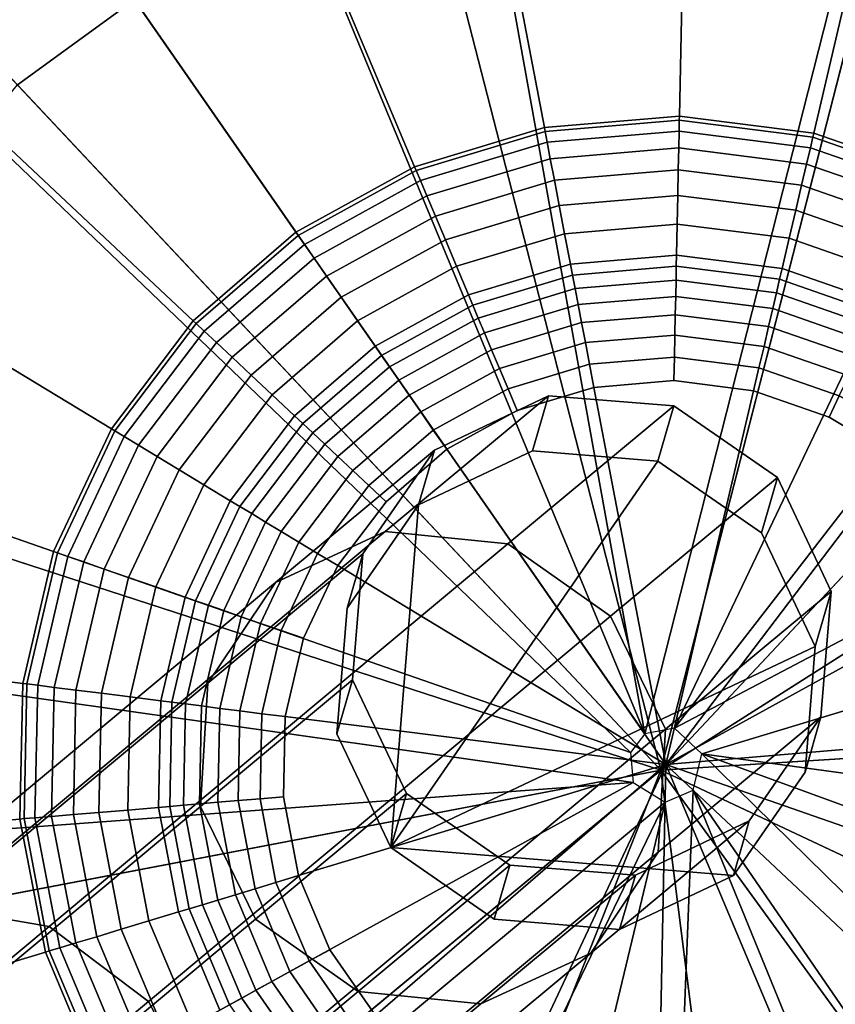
# Model space of a CAD drawing. Extents: x -43.1 to 43.1, y -41.3 to 41.3.
# Tile 628 of 656: x 26.068 to 26.589, y 20.355 to 20.984. Entities that reach past the tile are written whole.
import ezdxf

# ---------------------------------------------------------------- set-up
doc = ezdxf.new("R2010")
doc.units = 0
for name, color, linetype in [('CABLE.1', 18, 'CONTINUOUS'), ('LAMP', 7, 'CONTINUOUS'), ('LAMP_SUPPORT', 18, 'CONTINUOUS'), ('METAL_BASE', 254, 'CONTINUOUS')]:
    doc.layers.add(name, color=color, linetype=linetype)

msp = doc.modelspace()

# ---------------------------------------------------------------- linework, layer by layer
at = {"layer": 'CABLE.1'}
for points in [[(26.2313, 20.6246, 15.4472), (26.3015, 20.6571, 15.4221), (26.4057, 20.7438, 16.2116), (26.333, 20.7092, 16.2174)], [(26.3015, 20.6571, 15.4221), (26.3798, 20.6493, 15.4037), (26.4859, 20.7374, 16.207), (26.4057, 20.7438, 16.2116)], [(26.333, 20.7092, 16.2174), (26.4057, 20.7438, 16.2116), (26.3955, 20.7086, 17.393), (26.3228, 20.6742, 17.3913)], [(26.4057, 20.7438, 16.2116), (26.4859, 20.7374, 16.207), (26.4756, 20.7021, 17.3935), (26.3955, 20.7086, 17.393)], [(26.3798, 20.6493, 15.4037), (26.4453, 20.6031, 15.3967), (26.552, 20.6917, 16.2047), (26.4859, 20.7374, 16.207)], [(26.4859, 20.7374, 16.207), (26.552, 20.6917, 16.2047), (26.5417, 20.6563, 17.3927), (26.4756, 20.7021, 17.3935)], [(26.1881, 20.5604, 15.472), (26.2313, 20.6246, 15.4472), (26.333, 20.7092, 16.2174), (26.2872, 20.6429, 16.2229)], [(26.2872, 20.6429, 16.2229), (26.333, 20.7092, 16.2174), (26.3228, 20.6742, 17.3913), (26.2771, 20.6082, 17.389)], [(26.305, 20.4554, 17.3847), (26.3228, 20.6742, 17.3913), (26.3955, 20.7086, 17.393), (26.4756, 20.7021, 17.3935)], [(26.305, 20.4554, 17.3847), (26.4756, 20.7021, 17.3935), (26.5417, 20.6563, 17.3927), (26.5761, 20.5837, 17.3908)], [(26.4453, 20.6031, 15.3967), (26.4805, 20.531, 15.4031), (26.5864, 20.619, 16.2055), (26.552, 20.6917, 16.2047)], [(26.552, 20.6917, 16.2047), (26.5864, 20.619, 16.2055), (26.5761, 20.5837, 17.3908), (26.5417, 20.6563, 17.3927)], [(26.305, 20.4554, 17.3847), (26.2706, 20.5281, 17.3865), (26.2771, 20.6082, 17.389), (26.3228, 20.6742, 17.3913)], [(25.9515, 20.3914, 14.741), (26.0141, 20.4176, 14.6967), (26.3015, 20.6571, 15.4221), (26.2313, 20.6246, 15.4472)], [(26.0141, 20.4176, 14.6967), (26.0868, 20.4051, 14.6641), (26.3798, 20.6493, 15.4037), (26.3015, 20.6571, 15.4221)], [(26.0868, 20.4051, 14.6641), (26.1502, 20.3572, 14.6518), (26.4453, 20.6031, 15.3967), (26.3798, 20.6493, 15.4037)], [(26.1835, 20.4817, 15.4901), (26.1881, 20.5604, 15.472), (26.2872, 20.6429, 16.2229), (26.2806, 20.5626, 16.2264)], [(26.2806, 20.5626, 16.2264), (26.2872, 20.6429, 16.2229), (26.2771, 20.6082, 17.389), (26.2706, 20.5281, 17.3865)], [(25.9159, 20.3335, 14.785), (25.9515, 20.3914, 14.741), (26.2313, 20.6246, 15.4472), (26.1881, 20.5604, 15.472)], [(26.4805, 20.531, 15.4031), (26.4759, 20.4524, 15.4212), (26.5798, 20.5388, 16.2091), (26.5864, 20.619, 16.2055)], [(26.5864, 20.619, 16.2055), (26.5798, 20.5388, 16.2091), (26.5696, 20.5036, 17.3884), (26.5761, 20.5837, 17.3908)], [(26.1502, 20.3572, 14.6518), (26.1874, 20.2867, 14.6631), (26.4805, 20.531, 15.4031), (26.4453, 20.6031, 15.3967)], [(26.305, 20.4554, 17.3847), (26.5761, 20.5837, 17.3908), (26.5696, 20.5036, 17.3884), (26.5239, 20.4375, 17.386)], [(26.2186, 20.4096, 15.4965), (26.1835, 20.4817, 15.4901), (26.2806, 20.5626, 16.2264), (26.315, 20.4899, 16.2272)], [(26.315, 20.4899, 16.2272), (26.2806, 20.5626, 16.2264), (26.2706, 20.5281, 17.3865), (26.305, 20.4554, 17.3847)], [(25.9168, 20.2594, 14.8169), (25.9159, 20.3335, 14.785), (26.1881, 20.5604, 15.472), (26.1835, 20.4817, 15.4901)], [(26.4759, 20.4524, 15.4212), (26.4327, 20.3881, 15.446), (26.534, 20.4724, 16.2145), (26.5798, 20.5388, 16.2091)], [(26.5798, 20.5388, 16.2091), (26.534, 20.4724, 16.2145), (26.5239, 20.4375, 17.386), (26.5696, 20.5036, 17.3884)], [(26.1874, 20.2867, 14.6631), (26.1882, 20.2126, 14.6951), (26.4759, 20.4524, 15.4212), (26.4805, 20.531, 15.4031)], [(26.2842, 20.3635, 15.4895), (26.2186, 20.4096, 15.4965), (26.315, 20.4899, 16.2272), (26.3811, 20.4442, 16.225)], [(26.3811, 20.4442, 16.225), (26.315, 20.4899, 16.2272), (26.305, 20.4554, 17.3847), (26.3711, 20.4097, 17.3839)], [(25.9539, 20.189, 14.8283), (25.9168, 20.2594, 14.8169), (26.1835, 20.4817, 15.4901), (26.2186, 20.4096, 15.4965)], [(26.4327, 20.3881, 15.446), (26.3625, 20.3556, 15.471), (26.4613, 20.4378, 16.2203), (26.534, 20.4724, 16.2145)], [(26.534, 20.4724, 16.2145), (26.4613, 20.4378, 16.2203), (26.4512, 20.4031, 17.3844), (26.5239, 20.4375, 17.386)], [(26.305, 20.4554, 17.3847), (26.5239, 20.4375, 17.386), (26.4512, 20.4031, 17.3844), (26.3711, 20.4097, 17.3839)], [(26.1882, 20.2126, 14.6951), (26.1526, 20.1547, 14.7391), (26.4327, 20.3881, 15.446), (26.4759, 20.4524, 15.4212)], [(26.3625, 20.3556, 15.471), (26.2842, 20.3635, 15.4895), (26.3811, 20.4442, 16.225), (26.4613, 20.4378, 16.2203)], [(26.4613, 20.4378, 16.2203), (26.3811, 20.4442, 16.225), (26.3711, 20.4097, 17.3839), (26.4512, 20.4031, 17.3844)], [(25.5838, 20.0584, 14.0604), (25.65, 20.0404, 14.0181), (26.0868, 20.4051, 14.6641), (26.0141, 20.4176, 14.6967)], [(25.65, 20.0404, 14.0181), (25.711, 19.9905, 14.0022), (26.1502, 20.3572, 14.6518), (26.0868, 20.4051, 14.6641)], [(26.0174, 20.1411, 14.816), (25.9539, 20.189, 14.8283), (26.2186, 20.4096, 15.4965), (26.2842, 20.3635, 15.4895)], [(26.1526, 20.1547, 14.7391), (26.0901, 20.1285, 14.7833), (26.3625, 20.3556, 15.471), (26.4327, 20.3881, 15.446)], [(26.0901, 20.1285, 14.7833), (26.0174, 20.1411, 14.816), (26.2842, 20.3635, 15.4895), (26.3625, 20.3556, 15.471)], [(25.711, 19.9905, 14.0022), (25.7504, 19.9219, 14.0169), (26.1874, 20.2867, 14.6631), (26.1502, 20.3572, 14.6518)]]:
    msp.add_3dface(points, dxfattribs=at)
at = {"layer": 'LAMP'}
for points in [[(26.4773, 21.2623, 22.1433), (26.2889, 21.2385, 22.1433), (26.4775, 20.5049, 22.1433), (26.6657, 21.2386, 22.1433)], [(26.1124, 21.1685, 22.1434), (25.9589, 21.0569, 22.1434), (26.4775, 20.5049, 22.1433), (26.2889, 21.2385, 22.1433)], [(26.8422, 21.1687, 22.1433), (26.6657, 21.2386, 22.1433), (26.4775, 20.5049, 22.1433), (26.9958, 21.0572, 22.1433)], [(25.9946, 21.0189, 25.2522), (26.1376, 21.1229, 25.2522), (26.1882, 21.0308, 25.2735), (26.0665, 20.9423, 25.2735)], [(26.4773, 21.1051, 25.2735), (26.6266, 21.0863, 25.2735), (26.4775, 20.5049, 25.2735), (26.3281, 21.0862, 25.2735)], [(26.1882, 21.0308, 25.2735), (26.3281, 21.0862, 25.2735), (26.4775, 20.5049, 25.2735), (26.0665, 20.9423, 25.2735)], [(26.7665, 21.0309, 25.2735), (26.8882, 20.9425, 25.2735), (26.4775, 20.5049, 25.2735), (26.6266, 21.0863, 25.2735)], [(25.8379, 20.9106, 22.1434), (25.7571, 20.7387, 22.1433), (26.4775, 20.5049, 22.1433), (25.9589, 21.0569, 22.1434)], [(26.9958, 21.0572, 22.1433), (26.4775, 20.5049, 22.1433), (27.1169, 20.9109, 22.1433)], [(25.9707, 20.8264, 25.2735), (26.0665, 20.9423, 25.2735), (26.4775, 20.5049, 25.2735), (25.9066, 20.6902, 25.2735)], [(26.8882, 20.9425, 25.2735), (26.9842, 20.8266, 25.2735), (26.4775, 20.5049, 25.2735)], [(27.1978, 20.7392, 22.1433), (27.1169, 20.9109, 22.1433), (26.4775, 20.5049, 22.1433), (27.2334, 20.5527, 22.1433)], [(27.0483, 20.6905, 25.2735), (27.0765, 20.5428, 25.2735), (26.4775, 20.5049, 25.2735), (26.9842, 20.8266, 25.2735)], [(25.7216, 20.5522, 22.1433), (25.7335, 20.3628, 22.1433), (26.4775, 20.5049, 22.1433), (25.7571, 20.7387, 22.1433)], [(25.8785, 20.5424, 25.2735), (25.9066, 20.6902, 25.2735), (26.4775, 20.5049, 25.2735), (25.888, 20.3923, 25.2735)], [(27.2216, 20.3632, 22.1433), (27.2334, 20.5527, 22.1433), (26.4775, 20.5049, 22.1433), (27.1629, 20.1826, 22.1433)], [(27.0671, 20.3926, 25.2735), (27.0207, 20.2495, 25.2735), (26.4775, 20.5049, 25.2735), (27.0765, 20.5428, 25.2735)], [(25.7923, 20.1822, 22.1433), (25.894, 20.0219, 22.1433), (26.4775, 20.5049, 22.1433), (25.7335, 20.3628, 22.1433)], [(25.9345, 20.2492, 25.2735), (25.888, 20.3923, 25.2735), (26.4775, 20.5049, 25.2735), (26.0152, 20.1222, 25.2735)], [(26.0325, 19.892, 22.1433), (26.1989, 19.8006, 22.1433), (26.4775, 20.5049, 22.1433), (25.894, 20.0219, 22.1433)], [(26.1249, 20.0192, 25.2735), (26.0152, 20.1222, 25.2735), (26.4775, 20.5049, 25.2735), (26.2567, 19.9468, 25.2735)], [(26.3828, 19.7534, 22.1433), (26.5727, 19.7535, 22.1433), (26.4775, 20.5049, 22.1433), (26.1989, 19.8006, 22.1433)], [(26.4025, 19.9094, 25.2735), (26.2567, 19.9468, 25.2735), (26.4775, 20.5049, 25.2735), (26.5529, 19.9095, 25.2735)], [(26.6986, 19.9469, 25.2735), (26.5529, 19.9095, 25.2735), (26.4775, 20.5049, 25.2735), (26.8304, 20.0194, 25.2735)], [(26.7565, 19.8007, 22.1433), (26.9229, 19.8923, 22.1433), (26.4775, 20.5049, 22.1433), (26.5727, 19.7535, 22.1433)], [(26.9401, 20.1225, 25.2735), (26.8304, 20.0194, 25.2735), (26.4775, 20.5049, 25.2735), (27.0207, 20.2495, 25.2735)], [(27.0613, 20.0223, 22.1433), (27.1629, 20.1826, 22.1433), (26.4775, 20.5049, 22.1433), (26.9229, 19.8923, 22.1433)]]:
    msp.add_3dface(points, dxfattribs=at)
at = {"layer": 'LAMP_SUPPORT'}
for points in [[(26.4672, 20.528, 21.5662), (26.3014, 21.4475, 21.5662), (26.5006, 21.4643, 21.5662), (26.6989, 21.4393, 21.5662)], [(26.4672, 20.528, 21.5662), (26.11, 21.3897, 21.5662), (26.3014, 21.4475, 21.5662)], [(26.4862, 20.5317, 21.5662), (26.4672, 20.528, 21.5662), (26.6989, 21.4393, 21.5662), (26.8876, 21.3736, 21.5662)], [(26.4672, 20.528, 21.5662), (25.9349, 21.2934, 21.5662), (26.11, 21.3897, 21.5662)], [(26.4862, 20.5317, 21.5662), (26.8876, 21.3736, 21.5662), (27.0586, 21.2701, 21.5662)], [(26.4672, 20.528, 21.5662), (26.4582, 20.5162, 21.5662), (25.7837, 21.1627, 21.5662), (25.9349, 21.2934, 21.5662)], [(26.4967, 21.2765, 17.7827), (26.3366, 21.263, 17.7827), (26.4031, 20.9151, 17.7827), (26.4894, 20.9224, 17.7827)], [(26.656, 21.2564, 17.7827), (26.4967, 21.2765, 17.7827), (26.4894, 20.9224, 17.7827), (26.5752, 20.9116, 17.7827)], [(26.4862, 20.5317, 21.5662), (27.0586, 21.2701, 21.5662), (27.2044, 21.1334, 21.5662), (27.3185, 20.9693, 21.5662)], [(26.3366, 21.263, 17.7827), (26.1829, 21.2165, 17.7827), (26.3202, 20.8901, 17.7827), (26.4031, 20.9151, 17.7827)], [(26.8077, 21.2036, 17.7827), (26.656, 21.2564, 17.7827), (26.5752, 20.9116, 17.7827), (26.657, 20.8831, 17.7827)], [(26.1829, 21.2165, 17.7827), (26.0422, 21.1391, 17.7827), (26.2444, 20.8484, 17.7827), (26.3202, 20.8901, 17.7827)], [(26.4582, 20.5162, 21.5662), (25.5778, 20.8226, 21.5662), (25.6628, 21.0035, 21.5662), (25.7837, 21.1627, 21.5662)], [(26.0422, 21.1391, 17.7827), (25.9207, 21.0341, 17.7827), (26.1789, 20.7918, 17.7827), (26.2444, 20.8484, 17.7827)], [(25.9207, 21.0341, 17.7827), (25.8236, 20.9062, 17.7827), (26.1266, 20.7228, 17.7827), (26.1789, 20.7918, 17.7827)], [(26.5037, 20.5153, 21.5662), (26.4862, 20.5317, 21.5662), (27.3185, 20.9693, 21.5662), (27.396, 20.785, 21.5662)], [(26.4894, 20.9224, 17.7827), (26.4031, 20.9151, 17.7827), (26.4036, 20.9126, 17.763), (26.4893, 20.9198, 17.763)], [(26.5752, 20.9116, 17.7827), (26.4894, 20.9224, 17.7827), (26.4893, 20.9198, 17.763), (26.5746, 20.909, 17.763)], [(26.4031, 20.9151, 17.7827), (26.3202, 20.8901, 17.7827), (26.3212, 20.8877, 17.763), (26.4036, 20.9126, 17.763)], [(26.4893, 20.9198, 17.763), (26.4036, 20.9126, 17.763), (26.4049, 20.9057, 17.7108), (26.4892, 20.9128, 17.7108)], [(26.5746, 20.909, 17.763), (26.4893, 20.9198, 17.763), (26.4892, 20.9128, 17.7108), (26.5731, 20.9022, 17.7108)], [(26.4036, 20.9126, 17.763), (26.3212, 20.8877, 17.763), (26.324, 20.8813, 17.7108), (26.4049, 20.9057, 17.7108)], [(26.4892, 20.9128, 17.7108), (26.4049, 20.9057, 17.7108), (26.4069, 20.8952, 17.6355), (26.4889, 20.9021, 17.6355)], [(26.5731, 20.9022, 17.7108), (26.4892, 20.9128, 17.7108), (26.4889, 20.9021, 17.6355), (26.5706, 20.8918, 17.6355)], [(26.6559, 20.8808, 17.763), (26.5746, 20.909, 17.763), (26.5731, 20.9022, 17.7108), (26.6529, 20.8745, 17.7108)], [(26.657, 20.8831, 17.7827), (26.5752, 20.9116, 17.7827), (26.5746, 20.909, 17.763), (26.6559, 20.8808, 17.763)], [(25.8236, 20.9062, 17.7827), (25.7552, 20.7608, 17.7827), (26.0897, 20.6445, 17.7827), (26.1266, 20.7228, 17.7827)], [(26.4049, 20.9057, 17.7108), (26.324, 20.8813, 17.7108), (26.3281, 20.8714, 17.6355), (26.4069, 20.8952, 17.6355)], [(26.4889, 20.9021, 17.6355), (26.4069, 20.8952, 17.6355), (26.4095, 20.8815, 17.5472), (26.4886, 20.8882, 17.5472)], [(26.5706, 20.8918, 17.6355), (26.4889, 20.9021, 17.6355), (26.4886, 20.8882, 17.5472), (26.5674, 20.8783, 17.5472)], [(26.6529, 20.8745, 17.7108), (26.5731, 20.9022, 17.7108), (26.5706, 20.8918, 17.6355), (26.6484, 20.8648, 17.6355)], [(26.4069, 20.8952, 17.6355), (26.3281, 20.8714, 17.6355), (26.3335, 20.8586, 17.5472), (26.4095, 20.8815, 17.5472)], [(26.3202, 20.8901, 17.7827), (26.2444, 20.8484, 17.7827), (26.2459, 20.8462, 17.763), (26.3212, 20.8877, 17.763)], [(26.6484, 20.8648, 17.6355), (26.5706, 20.8918, 17.6355), (26.5674, 20.8783, 17.5472), (26.6425, 20.8522, 17.5472)], [(26.3212, 20.8877, 17.763), (26.2459, 20.8462, 17.763), (26.2499, 20.8405, 17.7108), (26.324, 20.8813, 17.7108)], [(26.4886, 20.8882, 17.5472), (26.4095, 20.8815, 17.5472), (26.4126, 20.8654, 17.4555), (26.4883, 20.8718, 17.4555)], [(26.5674, 20.8783, 17.5472), (26.4886, 20.8882, 17.5472), (26.4883, 20.8718, 17.4555), (26.5637, 20.8623, 17.4555)], [(26.324, 20.8813, 17.7108), (26.2499, 20.8405, 17.7108), (26.256, 20.8317, 17.6355), (26.3281, 20.8714, 17.6355)], [(26.4095, 20.8815, 17.5472), (26.3335, 20.8586, 17.5472), (26.3399, 20.8434, 17.4555), (26.4126, 20.8654, 17.4555)], [(26.6425, 20.8522, 17.5472), (26.5674, 20.8783, 17.5472), (26.5637, 20.8623, 17.4555), (26.6355, 20.8373, 17.4555)], [(26.3281, 20.8714, 17.6355), (26.256, 20.8317, 17.6355), (26.2639, 20.8203, 17.5472), (26.3335, 20.8586, 17.5472)], [(26.4883, 20.8718, 17.4555), (26.4126, 20.8654, 17.4555), (26.416, 20.8473, 17.3703), (26.4879, 20.8534, 17.3703)], [(26.5637, 20.8623, 17.4555), (26.4883, 20.8718, 17.4555), (26.4879, 20.8534, 17.3703), (26.5595, 20.8444, 17.3703)], [(26.4126, 20.8654, 17.4555), (26.3399, 20.8434, 17.4555), (26.347, 20.8265, 17.3703), (26.416, 20.8473, 17.3703)], [(26.3335, 20.8586, 17.5472), (26.2639, 20.8203, 17.5472), (26.2733, 20.8068, 17.4555), (26.3399, 20.8434, 17.4555)], [(26.6355, 20.8373, 17.4555), (26.5637, 20.8623, 17.4555), (26.5595, 20.8444, 17.3703), (26.6276, 20.8207, 17.3703)], [(26.4879, 20.8534, 17.3703), (26.416, 20.8473, 17.3703), (26.4198, 20.8279, 17.3013), (26.4875, 20.8336, 17.3013)], [(26.5595, 20.8444, 17.3703), (26.4879, 20.8534, 17.3703), (26.4875, 20.8336, 17.3013), (26.555, 20.8251, 17.3013)], [(26.2444, 20.8484, 17.7827), (26.1789, 20.7918, 17.7827), (26.1808, 20.79, 17.763), (26.2459, 20.8462, 17.763)], [(26.2459, 20.8462, 17.763), (26.1808, 20.79, 17.763), (26.1859, 20.7852, 17.7108), (26.2499, 20.8405, 17.7108)], [(26.416, 20.8473, 17.3703), (26.347, 20.8265, 17.3703), (26.3547, 20.8082, 17.3013), (26.4198, 20.8279, 17.3013)], [(26.6276, 20.8207, 17.3703), (26.5595, 20.8444, 17.3703), (26.555, 20.8251, 17.3013), (26.6192, 20.8028, 17.3013)], [(26.2499, 20.8405, 17.7108), (26.1859, 20.7852, 17.7108), (26.1937, 20.7779, 17.6355), (26.256, 20.8317, 17.6355)], [(26.3399, 20.8434, 17.4555), (26.2733, 20.8068, 17.4555), (26.2838, 20.7917, 17.3703), (26.347, 20.8265, 17.3703)], [(26.4875, 20.8336, 17.3013), (26.4198, 20.8279, 17.3013), (26.4211, 20.8209, 17.2841), (26.4874, 20.8265, 17.2841)], [(26.555, 20.8251, 17.3013), (26.4875, 20.8336, 17.3013), (26.4874, 20.8265, 17.2841), (26.5534, 20.8182, 17.2841)], [(26.256, 20.8317, 17.6355), (26.1937, 20.7779, 17.6355), (26.2038, 20.7684, 17.5472), (26.2639, 20.8203, 17.5472)], [(26.347, 20.8265, 17.3703), (26.2838, 20.7917, 17.3703), (26.2951, 20.7755, 17.3013), (26.3547, 20.8082, 17.3013)], [(26.4198, 20.8279, 17.3013), (26.3547, 20.8082, 17.3013), (26.3574, 20.8017, 17.2841), (26.4211, 20.8209, 17.2841)], [(26.4874, 20.8265, 17.2841), (26.4211, 20.8209, 17.2841), (26.4228, 20.8123, 17.2683), (26.4872, 20.8177, 17.2683)], [(26.5534, 20.8182, 17.2841), (26.4874, 20.8265, 17.2841), (26.4872, 20.8177, 17.2683), (26.5514, 20.8096, 17.2683)], [(26.4582, 20.5162, 21.5662), (26.4599, 20.4969, 21.5662), (25.5322, 20.628, 21.5662), (25.5778, 20.8226, 21.5662)], [(26.2639, 20.8203, 17.5472), (26.2038, 20.7684, 17.5472), (26.2158, 20.7571, 17.4555), (26.2733, 20.8068, 17.4555)], [(26.4211, 20.8209, 17.2841), (26.3574, 20.8017, 17.2841), (26.3608, 20.7935, 17.2683), (26.4228, 20.8123, 17.2683)], [(26.6192, 20.8028, 17.3013), (26.555, 20.8251, 17.3013), (26.5534, 20.8182, 17.2841), (26.6162, 20.7963, 17.2841)], [(26.4872, 20.8177, 17.2683), (26.4228, 20.8123, 17.2683), (26.4247, 20.8021, 17.2543), (26.487, 20.8073, 17.2543)], [(26.5514, 20.8096, 17.2683), (26.4872, 20.8177, 17.2683), (26.487, 20.8073, 17.2543), (26.549, 20.7995, 17.2543)], [(26.6162, 20.7963, 17.2841), (26.5534, 20.8182, 17.2841), (26.5514, 20.8096, 17.2683), (26.6124, 20.7883, 17.2683)], [(26.2733, 20.8068, 17.4555), (26.2158, 20.7571, 17.4555), (26.2292, 20.7445, 17.3703), (26.2838, 20.7917, 17.3703)], [(26.3547, 20.8082, 17.3013), (26.2951, 20.7755, 17.3013), (26.2992, 20.7696, 17.2841), (26.3574, 20.8017, 17.2841)], [(26.4228, 20.8123, 17.2683), (26.3608, 20.7935, 17.2683), (26.3649, 20.784, 17.2543), (26.4247, 20.8021, 17.2543)], [(26.487, 20.8073, 17.2543), (26.4247, 20.8021, 17.2543), (26.4269, 20.7906, 17.2426), (26.4867, 20.7956, 17.2426)], [(26.549, 20.7995, 17.2543), (26.487, 20.8073, 17.2543), (26.4867, 20.7956, 17.2426), (26.5463, 20.7881, 17.2426)], [(26.6124, 20.7883, 17.2683), (26.5514, 20.8096, 17.2683), (26.549, 20.7995, 17.2543), (26.608, 20.779, 17.2543)], [(26.3574, 20.8017, 17.2841), (26.2992, 20.7696, 17.2841), (26.3042, 20.7624, 17.2683), (26.3608, 20.7935, 17.2683)], [(26.4247, 20.8021, 17.2543), (26.3649, 20.784, 17.2543), (26.3694, 20.7732, 17.2426), (26.4269, 20.7906, 17.2426)], [(26.4867, 20.7956, 17.2426), (26.4269, 20.7906, 17.2426), (26.4293, 20.7778, 17.2337), (26.4865, 20.7826, 17.2337)], [(26.5463, 20.7881, 17.2426), (26.4867, 20.7956, 17.2426), (26.4865, 20.7826, 17.2337), (26.5434, 20.7754, 17.2337)], [(26.608, 20.779, 17.2543), (26.549, 20.7995, 17.2543), (26.5463, 20.7881, 17.2426), (26.603, 20.7684, 17.2426)], [(26.1789, 20.7918, 17.7827), (26.1266, 20.7228, 17.7827), (26.1288, 20.7215, 17.763), (26.1808, 20.79, 17.763)], [(26.1808, 20.79, 17.763), (26.1288, 20.7215, 17.763), (26.1348, 20.7178, 17.7108), (26.1859, 20.7852, 17.7108)], [(26.2838, 20.7917, 17.3703), (26.2292, 20.7445, 17.3703), (26.2436, 20.731, 17.3013), (26.2951, 20.7755, 17.3013)], [(26.3608, 20.7935, 17.2683), (26.3042, 20.7624, 17.2683), (26.3101, 20.7539, 17.2543), (26.3649, 20.784, 17.2543)], [(26.4269, 20.7906, 17.2426), (26.3694, 20.7732, 17.2426), (26.3744, 20.7612, 17.2337), (26.4293, 20.7778, 17.2337)], [(26.603, 20.7684, 17.2426), (26.5463, 20.7881, 17.2426), (26.5434, 20.7754, 17.2337), (26.5975, 20.7566, 17.2337)], [(26.1859, 20.7852, 17.7108), (26.1348, 20.7178, 17.7108), (26.1439, 20.7123, 17.6355), (26.1937, 20.7779, 17.6355)], [(26.3649, 20.784, 17.2543), (26.3101, 20.7539, 17.2543), (26.3168, 20.7442, 17.2426), (26.3694, 20.7732, 17.2426)], [(26.4865, 20.7826, 17.2337), (26.4293, 20.7778, 17.2337), (26.432, 20.764, 17.228), (26.4862, 20.7685, 17.228)], [(26.5434, 20.7754, 17.2337), (26.4865, 20.7826, 17.2337), (26.4862, 20.7685, 17.228), (26.5401, 20.7617, 17.228)], [(26.5037, 20.5153, 21.5662), (27.396, 20.785, 21.5662), (27.4335, 20.5887, 21.5662), (27.4294, 20.3889, 21.5662)], [(26.1937, 20.7779, 17.6355), (26.1439, 20.7123, 17.6355), (26.1558, 20.7051, 17.5472), (26.2038, 20.7684, 17.5472)], [(26.2951, 20.7755, 17.3013), (26.2436, 20.731, 17.3013), (26.2488, 20.7261, 17.2841), (26.2992, 20.7696, 17.2841)], [(26.4293, 20.7778, 17.2337), (26.3744, 20.7612, 17.2337), (26.3799, 20.7482, 17.228), (26.432, 20.764, 17.228)], [(26.5975, 20.7566, 17.2337), (26.5434, 20.7754, 17.2337), (26.5401, 20.7617, 17.228), (26.5915, 20.7439, 17.228)], [(26.2992, 20.7696, 17.2841), (26.2488, 20.7261, 17.2841), (26.2552, 20.7201, 17.2683), (26.3042, 20.7624, 17.2683)], [(26.3694, 20.7732, 17.2426), (26.3168, 20.7442, 17.2426), (26.3242, 20.7336, 17.2337), (26.3744, 20.7612, 17.2337)], [(26.2038, 20.7684, 17.5472), (26.1558, 20.7051, 17.5472), (26.1699, 20.6966, 17.4555), (26.2158, 20.7571, 17.4555)], [(26.432, 20.764, 17.228), (26.3799, 20.7482, 17.228), (26.3857, 20.7344, 17.226), (26.4348, 20.7492, 17.226)], [(26.4862, 20.7685, 17.228), (26.432, 20.764, 17.228), (26.4348, 20.7492, 17.226), (26.4859, 20.7535, 17.226)], [(26.5401, 20.7617, 17.228), (26.4862, 20.7685, 17.228), (26.4859, 20.7535, 17.226), (26.5367, 20.7471, 17.226)], [(25.7552, 20.7608, 17.7827), (25.7186, 20.6045, 17.7827), (26.07, 20.5602, 17.7827), (26.0897, 20.6445, 17.7827)], [(26.2158, 20.7571, 17.4555), (26.1699, 20.6966, 17.4555), (26.1856, 20.6871, 17.3703), (26.2292, 20.7445, 17.3703)], [(26.3042, 20.7624, 17.2683), (26.2552, 20.7201, 17.2683), (26.2628, 20.713, 17.2543), (26.3101, 20.7539, 17.2543)], [(26.3744, 20.7612, 17.2337), (26.3242, 20.7336, 17.2337), (26.3322, 20.722, 17.228), (26.3799, 20.7482, 17.228)], [(26.5915, 20.7439, 17.228), (26.5401, 20.7617, 17.228), (26.5367, 20.7471, 17.226), (26.5851, 20.7303, 17.226)], [(26.3101, 20.7539, 17.2543), (26.2628, 20.713, 17.2543), (26.2713, 20.705, 17.2426), (26.3168, 20.7442, 17.2426)], [(26.5367, 20.7471, 17.226), (26.4859, 20.7535, 17.226), (26.4348, 20.7492, 17.226), (26.4808, 20.5084, 17.226)], [(26.2292, 20.7445, 17.3703), (26.1856, 20.6871, 17.3703), (26.2025, 20.6768, 17.3013), (26.2436, 20.731, 17.3013)], [(26.3168, 20.7442, 17.2426), (26.2713, 20.705, 17.2426), (26.2808, 20.6961, 17.2337), (26.3242, 20.7336, 17.2337)], [(26.3799, 20.7482, 17.228), (26.3322, 20.722, 17.228), (26.3408, 20.7097, 17.226), (26.3857, 20.7344, 17.226)], [(26.4348, 20.7492, 17.226), (26.3857, 20.7344, 17.226), (26.3408, 20.7097, 17.226), (26.4808, 20.5084, 17.226)], [(26.629, 20.7037, 17.226), (26.5851, 20.7303, 17.226), (26.5367, 20.7471, 17.226), (26.4808, 20.5084, 17.226)], [(26.6381, 20.7157, 17.228), (26.5915, 20.7439, 17.228), (26.5851, 20.7303, 17.226), (26.629, 20.7037, 17.226)], [(26.3242, 20.7336, 17.2337), (26.2808, 20.6961, 17.2337), (26.2911, 20.6865, 17.228), (26.3322, 20.722, 17.228)], [(26.2436, 20.731, 17.3013), (26.2025, 20.6768, 17.3013), (26.2086, 20.6731, 17.2841), (26.2488, 20.7261, 17.2841)], [(26.2488, 20.7261, 17.2841), (26.2086, 20.6731, 17.2841), (26.2162, 20.6686, 17.2683), (26.2552, 20.7201, 17.2683)], [(26.1266, 20.7228, 17.7827), (26.0897, 20.6445, 17.7827), (26.0922, 20.6436, 17.763), (26.1288, 20.7215, 17.763)], [(26.1288, 20.7215, 17.763), (26.0922, 20.6436, 17.763), (26.0988, 20.6413, 17.7108), (26.1348, 20.7178, 17.7108)], [(26.2552, 20.7201, 17.2683), (26.2162, 20.6686, 17.2683), (26.225, 20.6632, 17.2543), (26.2628, 20.713, 17.2543)], [(26.3322, 20.722, 17.228), (26.2911, 20.6865, 17.228), (26.302, 20.6762, 17.226), (26.3408, 20.7097, 17.226)], [(26.1348, 20.7178, 17.7108), (26.0988, 20.6413, 17.7108), (26.1089, 20.6378, 17.6355), (26.1439, 20.7123, 17.6355)], [(26.2628, 20.713, 17.2543), (26.225, 20.6632, 17.2543), (26.2351, 20.6571, 17.2426), (26.2713, 20.705, 17.2426)], [(26.1439, 20.7123, 17.6355), (26.1089, 20.6378, 17.6355), (26.122, 20.6332, 17.5472), (26.1558, 20.7051, 17.5472)], [(26.3408, 20.7097, 17.226), (26.302, 20.6762, 17.226), (26.2711, 20.6354, 17.226), (26.4808, 20.5084, 17.226)], [(26.1558, 20.7051, 17.5472), (26.122, 20.6332, 17.5472), (26.1375, 20.6278, 17.4555), (26.1699, 20.6966, 17.4555)], [(26.2713, 20.705, 17.2426), (26.2351, 20.6571, 17.2426), (26.2462, 20.6504, 17.2337), (26.2808, 20.6961, 17.2337)], [(26.6956, 20.6266, 17.226), (26.6664, 20.6687, 17.226), (26.629, 20.7037, 17.226), (26.4808, 20.5084, 17.226)], [(26.1699, 20.6966, 17.4555), (26.1375, 20.6278, 17.4555), (26.1549, 20.6218, 17.3703), (26.1856, 20.6871, 17.3703)], [(26.2808, 20.6961, 17.2337), (26.2462, 20.6504, 17.2337), (26.2582, 20.6431, 17.228), (26.2911, 20.6865, 17.228)], [(26.1856, 20.6871, 17.3703), (26.1549, 20.6218, 17.3703), (26.1736, 20.6153, 17.3013), (26.2025, 20.6768, 17.3013)], [(26.2911, 20.6865, 17.228), (26.2582, 20.6431, 17.228), (26.2711, 20.6354, 17.226), (26.302, 20.6762, 17.226)], [(26.2025, 20.6768, 17.3013), (26.1736, 20.6153, 17.3013), (26.1803, 20.613, 17.2841), (26.2086, 20.6731, 17.2841)], [(26.2086, 20.6731, 17.2841), (26.1803, 20.613, 17.2841), (26.1886, 20.6101, 17.2683), (26.2162, 20.6686, 17.2683)], [(26.2162, 20.6686, 17.2683), (26.1886, 20.6101, 17.2683), (26.1984, 20.6067, 17.2543), (26.225, 20.6632, 17.2543)], [(26.225, 20.6632, 17.2543), (26.1984, 20.6067, 17.2543), (26.2095, 20.6028, 17.2426), (26.2351, 20.6571, 17.2426)], [(26.2351, 20.6571, 17.2426), (26.2095, 20.6028, 17.2426), (26.2218, 20.5985, 17.2337), (26.2462, 20.6504, 17.2337)], [(26.2462, 20.6504, 17.2337), (26.2218, 20.5985, 17.2337), (26.2351, 20.5939, 17.228), (26.2582, 20.6431, 17.228)], [(26.0897, 20.6445, 17.7827), (26.07, 20.5602, 17.7827), (26.0726, 20.5599, 17.763), (26.0922, 20.6436, 17.763)], [(26.0922, 20.6436, 17.763), (26.0726, 20.5599, 17.763), (26.0795, 20.559, 17.7108), (26.0988, 20.6413, 17.7108)], [(26.0988, 20.6413, 17.7108), (26.0795, 20.559, 17.7108), (26.0901, 20.5576, 17.6355), (26.1089, 20.6378, 17.6355)], [(26.1089, 20.6378, 17.6355), (26.0901, 20.5576, 17.6355), (26.1039, 20.5559, 17.5472), (26.122, 20.6332, 17.5472)], [(26.2582, 20.6431, 17.228), (26.2351, 20.5939, 17.228), (26.2492, 20.589, 17.226), (26.2711, 20.6354, 17.226)], [(26.122, 20.6332, 17.5472), (26.1039, 20.5559, 17.5472), (26.1202, 20.5539, 17.4555), (26.1375, 20.6278, 17.4555)], [(26.2711, 20.6354, 17.226), (26.2492, 20.589, 17.226), (26.2376, 20.5391, 17.226), (26.4808, 20.5084, 17.226)], [(26.4599, 20.4969, 21.5662), (25.5281, 20.4281, 21.5662), (25.5322, 20.628, 21.5662)], [(26.1375, 20.6278, 17.4555), (26.1202, 20.5539, 17.4555), (26.1385, 20.5516, 17.3703), (26.1549, 20.6218, 17.3703)], [(26.7251, 20.529, 17.226), (26.7155, 20.5793, 17.226), (26.6956, 20.6266, 17.226), (26.4808, 20.5084, 17.226)], [(26.1549, 20.6218, 17.3703), (26.1385, 20.5516, 17.3703), (26.1581, 20.5491, 17.3013), (26.1736, 20.6153, 17.3013)], [(26.1736, 20.6153, 17.3013), (26.1581, 20.5491, 17.3013), (26.1651, 20.5482, 17.2841), (26.1803, 20.613, 17.2841)], [(26.1803, 20.613, 17.2841), (26.1651, 20.5482, 17.2841), (26.1739, 20.5471, 17.2683), (26.1886, 20.6101, 17.2683)], [(26.1886, 20.6101, 17.2683), (26.1739, 20.5471, 17.2683), (26.1842, 20.5458, 17.2543), (26.1984, 20.6067, 17.2543)], [(26.1984, 20.6067, 17.2543), (26.1842, 20.5458, 17.2543), (26.1958, 20.5443, 17.2426), (26.2095, 20.6028, 17.2426)], [(25.7186, 20.6045, 17.7827), (25.7153, 20.4439, 17.7827), (26.0682, 20.4736, 17.7827), (26.07, 20.5602, 17.7827)], [(26.2095, 20.6028, 17.2426), (26.1958, 20.5443, 17.2426), (26.2087, 20.5427, 17.2337), (26.2218, 20.5985, 17.2337)], [(26.2218, 20.5985, 17.2337), (26.2087, 20.5427, 17.2337), (26.2227, 20.5409, 17.228), (26.2351, 20.5939, 17.228)], [(26.2351, 20.5939, 17.228), (26.2227, 20.5409, 17.228), (26.2376, 20.5391, 17.226), (26.2492, 20.589, 17.226)], [(26.07, 20.5602, 17.7827), (26.0682, 20.4736, 17.7827), (26.0708, 20.4739, 17.763), (26.0726, 20.5599, 17.763)], [(26.0726, 20.5599, 17.763), (26.0708, 20.4739, 17.763), (26.0777, 20.4744, 17.7108), (26.0795, 20.559, 17.7108)], [(26.0795, 20.559, 17.7108), (26.0777, 20.4744, 17.7108), (26.0884, 20.4753, 17.6355), (26.0901, 20.5576, 17.6355)], [(26.0901, 20.5576, 17.6355), (26.0884, 20.4753, 17.6355), (26.1023, 20.4765, 17.5472), (26.1039, 20.5559, 17.5472)], [(26.1039, 20.5559, 17.5472), (26.1023, 20.4765, 17.5472), (26.1186, 20.4779, 17.4555), (26.1202, 20.5539, 17.4555)], [(26.1202, 20.5539, 17.4555), (26.1186, 20.4779, 17.4555), (26.137, 20.4794, 17.3703), (26.1385, 20.5516, 17.3703)], [(26.1385, 20.5516, 17.3703), (26.137, 20.4794, 17.3703), (26.1567, 20.4811, 17.3013), (26.1581, 20.5491, 17.3013)], [(26.1581, 20.5491, 17.3013), (26.1567, 20.4811, 17.3013), (26.1638, 20.4817, 17.2841), (26.1651, 20.5482, 17.2841)], [(26.1651, 20.5482, 17.2841), (26.1638, 20.4817, 17.2841), (26.1726, 20.4824, 17.2683), (26.1739, 20.5471, 17.2683)], [(26.1739, 20.5471, 17.2683), (26.1726, 20.4824, 17.2683), (26.1829, 20.4833, 17.2543), (26.1842, 20.5458, 17.2543)], [(26.1842, 20.5458, 17.2543), (26.1829, 20.4833, 17.2543), (26.1946, 20.4843, 17.2426), (26.1958, 20.5443, 17.2426)], [(26.1958, 20.5443, 17.2426), (26.1946, 20.4843, 17.2426), (26.2075, 20.4854, 17.2337), (26.2087, 20.5427, 17.2337)], [(26.2087, 20.5427, 17.2337), (26.2075, 20.4854, 17.2337), (26.2215, 20.4866, 17.228), (26.2227, 20.5409, 17.228)], [(26.2227, 20.5409, 17.228), (26.2215, 20.4866, 17.228), (26.2365, 20.4878, 17.226), (26.2376, 20.5391, 17.226)], [(26.2376, 20.5391, 17.226), (26.2365, 20.4878, 17.226), (26.2461, 20.4375, 17.226), (26.4808, 20.5084, 17.226)], [(26.7124, 20.4278, 17.226), (26.724, 20.4777, 17.226), (26.7251, 20.529, 17.226), (26.4808, 20.5084, 17.226)], [(26.4982, 20.4921, 21.5662), (26.5037, 20.5153, 21.5662), (27.178, 19.8541, 21.5662), (27.0267, 19.7235, 21.5662)], [(26.5037, 20.5153, 21.5662), (27.3838, 20.1942, 21.5662), (27.2988, 20.0134, 21.5662), (27.178, 19.8541, 21.5662)], [(26.5037, 20.5153, 21.5662), (27.4294, 20.3889, 21.5662), (27.3838, 20.1942, 21.5662)], [(26.2461, 20.4375, 17.226), (26.266, 20.3902, 17.226), (26.2953, 20.3482, 17.226), (26.4808, 20.5084, 17.226)], [(26.2953, 20.3482, 17.226), (26.3326, 20.3131, 17.226), (26.3765, 20.2865, 17.226), (26.4808, 20.5084, 17.226)], [(26.3765, 20.2865, 17.226), (26.4249, 20.2697, 17.226), (26.4757, 20.2633, 17.226), (26.4808, 20.5084, 17.226)], [(26.4757, 20.2633, 17.226), (26.5268, 20.2676, 17.226), (26.5759, 20.2824, 17.226), (26.4808, 20.5084, 17.226)], [(26.5759, 20.2824, 17.226), (26.6208, 20.3071, 17.226), (26.6596, 20.3406, 17.226), (26.4808, 20.5084, 17.226)], [(26.6596, 20.3406, 17.226), (26.6905, 20.3815, 17.226), (26.7124, 20.4278, 17.226), (26.4808, 20.5084, 17.226)], [(26.4599, 20.4969, 21.5662), (25.6431, 20.0476, 21.5662), (25.5656, 20.2318, 21.5662), (25.5281, 20.4281, 21.5662)], [(26.4599, 20.4969, 21.5662), (26.4803, 20.4845, 21.5662), (25.7572, 19.8835, 21.5662), (25.6431, 20.0476, 21.5662)], [(26.2075, 20.4854, 17.2337), (26.2183, 20.4291, 17.2337), (26.2317, 20.4331, 17.228), (26.2215, 20.4866, 17.228)], [(26.2215, 20.4866, 17.228), (26.2317, 20.4331, 17.228), (26.2461, 20.4375, 17.226), (26.2365, 20.4878, 17.226)], [(26.4803, 20.4845, 21.5662), (26.4982, 20.4921, 21.5662), (26.4611, 19.5525, 21.5662), (26.2627, 19.5775, 21.5662)], [(26.4982, 20.4921, 21.5662), (26.8516, 19.6271, 21.5662), (26.6602, 19.5693, 21.5662), (26.4611, 19.5525, 21.5662)], [(26.4982, 20.4921, 21.5662), (27.0267, 19.7235, 21.5662), (26.8516, 19.6271, 21.5662)], [(26.4803, 20.4845, 21.5662), (26.074, 19.6432, 21.5662), (25.903, 19.7467, 21.5662), (25.7572, 19.8835, 21.5662)], [(26.4803, 20.4845, 21.5662), (26.2627, 19.5775, 21.5662), (26.074, 19.6432, 21.5662)], [(26.137, 20.4794, 17.3703), (26.1505, 20.4086, 17.3703), (26.1694, 20.4143, 17.3013), (26.1567, 20.4811, 17.3013)], [(26.1567, 20.4811, 17.3013), (26.1694, 20.4143, 17.3013), (26.1763, 20.4164, 17.2841), (26.1638, 20.4817, 17.2841)], [(26.1638, 20.4817, 17.2841), (26.1763, 20.4164, 17.2841), (26.1847, 20.4189, 17.2683), (26.1726, 20.4824, 17.2683)], [(26.1726, 20.4824, 17.2683), (26.1847, 20.4189, 17.2683), (26.1946, 20.4219, 17.2543), (26.1829, 20.4833, 17.2543)], [(26.1829, 20.4833, 17.2543), (26.1946, 20.4219, 17.2543), (26.2058, 20.4253, 17.2426), (26.1946, 20.4843, 17.2426)], [(26.1946, 20.4843, 17.2426), (26.2058, 20.4253, 17.2426), (26.2183, 20.4291, 17.2337), (26.2075, 20.4854, 17.2337)], [(25.7153, 20.4439, 17.7827), (25.7454, 20.2862, 17.7827), (26.0844, 20.3886, 17.7827), (26.0682, 20.4736, 17.7827)], [(26.0682, 20.4736, 17.7827), (26.0844, 20.3886, 17.7827), (26.0869, 20.3894, 17.763), (26.0708, 20.4739, 17.763)], [(26.0708, 20.4739, 17.763), (26.0869, 20.3894, 17.763), (26.0936, 20.3914, 17.7108), (26.0777, 20.4744, 17.7108)], [(26.0777, 20.4744, 17.7108), (26.0936, 20.3914, 17.7108), (26.1039, 20.3945, 17.6355), (26.0884, 20.4753, 17.6355)], [(26.0884, 20.4753, 17.6355), (26.1039, 20.3945, 17.6355), (26.1172, 20.3985, 17.5472), (26.1023, 20.4765, 17.5472)], [(26.1023, 20.4765, 17.5472), (26.1172, 20.3985, 17.5472), (26.1329, 20.4033, 17.4555), (26.1186, 20.4779, 17.4555)], [(26.1186, 20.4779, 17.4555), (26.1329, 20.4033, 17.4555), (26.1505, 20.4086, 17.3703), (26.137, 20.4794, 17.3703)], [(26.2317, 20.4331, 17.228), (26.2528, 20.383, 17.228), (26.266, 20.3902, 17.226), (26.2461, 20.4375, 17.226)], [(26.2183, 20.4291, 17.2337), (26.2405, 20.3762, 17.2337), (26.2528, 20.383, 17.228), (26.2317, 20.4331, 17.228)], [(26.1946, 20.4219, 17.2543), (26.2188, 20.3643, 17.2543), (26.2291, 20.37, 17.2426), (26.2058, 20.4253, 17.2426)], [(26.2058, 20.4253, 17.2426), (26.2291, 20.37, 17.2426), (26.2405, 20.3762, 17.2337), (26.2183, 20.4291, 17.2337)], [(26.1763, 20.4164, 17.2841), (26.202, 20.3551, 17.2841), (26.2098, 20.3593, 17.2683), (26.1847, 20.4189, 17.2683)], [(26.1847, 20.4189, 17.2683), (26.2098, 20.3593, 17.2683), (26.2188, 20.3643, 17.2543), (26.1946, 20.4219, 17.2543)], [(26.1505, 20.4086, 17.3703), (26.1785, 20.3421, 17.3703), (26.1958, 20.3516, 17.3013), (26.1694, 20.4143, 17.3013)], [(26.1694, 20.4143, 17.3013), (26.1958, 20.3516, 17.3013), (26.202, 20.3551, 17.2841), (26.1763, 20.4164, 17.2841)], [(26.1329, 20.4033, 17.4555), (26.1624, 20.3332, 17.4555), (26.1785, 20.3421, 17.3703), (26.1505, 20.4086, 17.3703)], [(26.1039, 20.3945, 17.6355), (26.1358, 20.3186, 17.6355), (26.148, 20.3253, 17.5472), (26.1172, 20.3985, 17.5472)], [(26.1172, 20.3985, 17.5472), (26.148, 20.3253, 17.5472), (26.1624, 20.3332, 17.4555), (26.1329, 20.4033, 17.4555)], [(26.0936, 20.3914, 17.7108), (26.1264, 20.3134, 17.7108), (26.1358, 20.3186, 17.6355), (26.1039, 20.3945, 17.6355)], [(25.7454, 20.2862, 17.7827), (25.8077, 20.1381, 17.7827), (26.118, 20.3088, 17.7827), (26.0844, 20.3886, 17.7827)], [(26.0844, 20.3886, 17.7827), (26.118, 20.3088, 17.7827), (26.1203, 20.3101, 17.763), (26.0869, 20.3894, 17.763)], [(26.0869, 20.3894, 17.763), (26.1203, 20.3101, 17.763), (26.1264, 20.3134, 17.7108), (26.0936, 20.3914, 17.7108)], [(26.2528, 20.383, 17.228), (26.2839, 20.3383, 17.228), (26.2953, 20.3482, 17.226), (26.266, 20.3902, 17.226)], [(26.2405, 20.3762, 17.2337), (26.2732, 20.3291, 17.2337), (26.2839, 20.3383, 17.228), (26.2528, 20.383, 17.228)], [(26.2291, 20.37, 17.2426), (26.2634, 20.3206, 17.2426), (26.2732, 20.3291, 17.2337), (26.2405, 20.3762, 17.2337)], [(26.2188, 20.3643, 17.2543), (26.2545, 20.313, 17.2543), (26.2634, 20.3206, 17.2426), (26.2291, 20.37, 17.2426)], [(26.2098, 20.3593, 17.2683), (26.2467, 20.3062, 17.2683), (26.2545, 20.313, 17.2543), (26.2188, 20.3643, 17.2543)], [(26.202, 20.3551, 17.2841), (26.24, 20.3004, 17.2841), (26.2467, 20.3062, 17.2683), (26.2098, 20.3593, 17.2683)]]:
    msp.add_3dface(points, dxfattribs=at)
at = {"layer": 'METAL_BASE'}
for points in [[(27.0036, 32.0474, 30.106), (27.0311, 32.0239, 30.241), (0.867, 1.3896, 30.241), (0.8395, 1.4131, 30.106)], [(27.0311, 32.0239, 29.9709), (27.0036, 32.0474, 30.106), (0.8395, 1.4131, 30.106), (0.867, 1.3896, 29.9709)], [(27.0311, 32.0239, 30.241), (27.1063, 31.9597, 30.3399), (0.9422, 1.3254, 30.3399), (0.867, 1.3896, 30.241)], [(27.1063, 31.9597, 29.872), (27.0311, 32.0239, 29.9709), (0.867, 1.3896, 29.9709), (0.9422, 1.3254, 29.872)], [(27.1063, 31.9597, 30.3399), (27.209, 31.8719, 30.3761), (1.0449, 1.2377, 30.3761), (0.9422, 1.3254, 30.3399)], [(27.209, 31.8719, 29.8358), (27.1063, 31.9597, 29.872), (0.9422, 1.3254, 29.872), (1.0449, 1.2377, 29.8358)], [(27.209, 31.8719, 30.3761), (27.3117, 31.7842, 30.3399), (1.1476, 1.15, 30.3399), (1.0449, 1.2377, 30.3761)], [(27.3117, 31.7842, 29.872), (27.209, 31.8719, 29.8358), (1.0449, 1.2377, 29.8358), (1.1476, 1.15, 29.872)], [(27.3117, 31.7842, 30.3399), (27.3869, 31.72, 30.241), (1.2228, 1.0858, 30.241), (1.1476, 1.15, 30.3399)], [(27.3869, 31.72, 29.9709), (27.3117, 31.7842, 29.872), (1.1476, 1.15, 29.872), (1.2228, 1.0858, 29.9709)], [(27.3869, 31.72, 30.241), (27.4144, 31.6965, 30.106), (1.2503, 1.0623, 30.106), (1.2228, 1.0858, 30.241)], [(27.4144, 31.6965, 30.106), (27.3869, 31.72, 29.9709), (1.2228, 1.0858, 29.9709), (1.2503, 1.0623, 30.106)]]:
    msp.add_3dface(points, dxfattribs=at)

doc.saveas('drawing.dxf')
